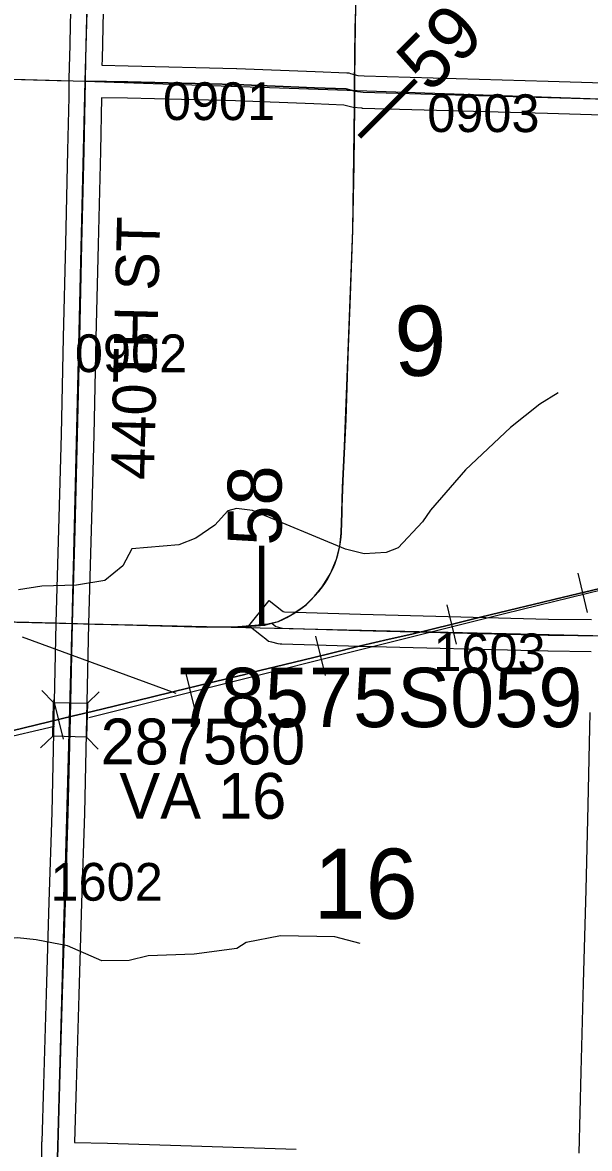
# Model space of a CAD drawing. Extents: x -132.8 to -73.3, y -60 to -26.
# Drawn here: x -96.035 to -94.984, y -42.024 to -39.937 of the extents above; entities that cross this region are included whole.
import ezdxf

# ---------------------------------------------------------------- set-up
doc = ezdxf.new("R2010")
doc.units = 0
for name, color, linetype in [('tdCoHydroRiver', 7, 'Continuous'), ('tdCoPriCL', 7, 'Continuous'), ('tdCoPrimary', 7, 'Continuous'), ('tdCoPriNonDiv', 7, 'Continuous'), ('tdCoPriNonDivCL', 7, 'Continuous'), ('tdCoRRCL', 7, 'Continuous'), ('tdCoSecRdNmbr', 7, 'Continuous'), ('tdCoSecRdTxt', 7, 'Continuous'), ('tdCoSecRteBand', 7, 'Continuous'), ('tdCoSecRteCL', 7, 'Continuous'), ('tdCoSectLine', 7, 'Continuous'), ('tdCoSectLinePart', 7, 'Continuous'), ('tdCoSectNmbr', 7, 'Continuous'), ('tdCoStrucPriMaintName', 7, 'Continuous'), ('tdCoStrucSec', 7, 'Continuous'), ('tdCoStrucSecCoName', 7, 'Continuous'), ('tdCoStrucSecFHWANum', 7, 'Continuous'), ('tdCoSurfConc', 7, 'Continuous'), ('tdCoSurfEarth', 7, 'Continuous'), ('tdCoSurfGravel', 7, 'Continuous'), ('tdStHwyPriRefPost1', 7, 'Continuous')]:
    doc.layers.add(name, color=color, linetype=linetype)

msp = doc.modelspace()

# ---------------------------------------------------------------- linework, layer by layer
at = {"layer": 'tdCoHydroRiver'}
for points in [[(-95.042, -40.6234), (-95.0756, -40.6448), (-95.1301, -40.6878), (-95.2138, -40.7665), (-95.2785, -40.8408), (-95.2932, -40.8626), (-95.3384, -40.9106), (-95.3606, -40.9196), (-95.4017, -40.9218), (-95.4362, -40.9132), (-95.6083, -40.8418), (-95.6382, -40.838), (-95.6541, -40.8424), (-95.6783, -40.8687), (-95.7136, -40.8932), (-95.7454, -40.9052), (-95.8323, -40.9128), (-95.8487, -40.944), (-95.8825, -40.9717), (-95.9347, -40.98), (-95.9994, -40.9818), (-96.0422, -40.9888)], [(-95.4089, -41.6441), (-95.456, -41.6321), (-95.5569, -41.63), (-95.6203, -41.6428), (-95.6379, -41.6535), (-95.717, -41.6644), (-95.8023, -41.6674), (-95.8372, -41.6761), (-95.8877, -41.6766), (-95.9518, -41.6485), (-96.01, -41.6378), (-96.0446, -41.6339), (-96.2502, -41.6548), (-96.3147, -41.6456), (-96.392, -41.6423), (-96.4141, -41.6466), (-96.4557, -41.6726), (-96.5153, -41.7297), (-96.5458, -41.7558), (-96.5856, -41.7708), (-96.5999, -41.7784)]]:
    msp.add_lwpolyline(points, dxfattribs=at)
at = {"layer": 'tdCoPriCL'}
msp.add_lwpolyline([(-96.0678, -41.0479), (-95.993, -41.0501), (-95.9551, -41.0506), (-95.943, -41.051), (-95.9008, -41.0525), (-95.7807, -41.0548), (-95.6914, -41.0577), (-95.6675, -41.0575), (-95.6436, -41.0572), (-95.6042, -41.0544), (-95.58, -41.052), (-95.5734, -41.0504), (-95.5607, -41.0474), (-95.5529, -41.0439), (-95.5452, -41.0401), (-95.5377, -41.0359), (-95.5304, -41.0315), (-95.5233, -41.0267), (-95.5164, -41.0217), (-95.5097, -41.0163), (-95.5015, -41.0085), (-95.4937, -41.0003), (-95.4862, -40.9918), (-95.4791, -40.983), (-95.4737, -40.9751), (-95.4687, -40.9669), (-95.4641, -40.9585), (-95.46, -40.9498), (-95.4562, -40.941), (-95.453, -40.932), (-95.4506, -40.924), (-95.4486, -40.916), (-95.4469, -40.9078), (-95.4456, -40.8996), (-95.4447, -40.8914), (-95.4441, -40.8831), (-95.4429, -40.8454), (-95.4414, -40.7988), (-95.4352, -40.6723), (-95.4313, -40.5544), (-95.4271, -40.4439), (-95.4226, -40.3221), (-95.4204, -40.201), (-95.4194, -40.092), (-95.4193, -40.0646), (-95.4189, -39.9924), (-95.4167, -39.8836)], dxfattribs=at)
at = {"layer": 'tdCoPrimary'}
msp.add_line((-95.4425, -40.8454), (-95.4422, -40.8359), dxfattribs=at)
msp.add_line((-95.4425, -40.8454), (-95.4422, -40.8359), dxfattribs=at)
for points in [[(-96.0674, -41.0479), (-95.9927, -41.0501), (-95.9547, -41.0506), (-95.9426, -41.051), (-95.9004, -41.0525), (-95.7803, -41.0548), (-95.6911, -41.0577), (-95.6432, -41.0572), (-95.6015, -41.0555), (-95.5855, -41.054), (-95.5729, -41.0507), (-95.5604, -41.0474), (-95.5525, -41.0439), (-95.5449, -41.0401), (-95.5374, -41.0359), (-95.53, -41.0315), (-95.5229, -41.0267), (-95.516, -41.0217), (-95.5093, -41.0163), (-95.5011, -41.0085), (-95.4933, -41.0003), (-95.4858, -40.9918), (-95.4787, -40.983), (-95.4733, -40.9751), (-95.4683, -40.9669), (-95.4637, -40.9585), (-95.4596, -40.9498), (-95.4559, -40.941), (-95.4526, -40.932), (-95.4502, -40.924), (-95.4482, -40.916), (-95.4465, -40.9078), (-95.4452, -40.8996), (-95.4443, -40.8914), (-95.4437, -40.8831), (-95.4425, -40.8454), (-95.4422, -40.8359), (-95.441, -40.7988), (-95.4348, -40.6723), (-95.4309, -40.5544), (-95.4267, -40.4439), (-95.4223, -40.3221), (-95.42, -40.201), (-95.4191, -40.092), (-95.4189, -40.0646), (-95.4186, -39.9924), (-95.4163, -39.8836)], [(-95.4422, -40.8359), (-95.441, -40.7988), (-95.4348, -40.6723), (-95.4309, -40.5544), (-95.4267, -40.4439), (-95.4223, -40.3221), (-95.42, -40.201), (-95.4191, -40.092), (-95.4189, -40.0646), (-95.4186, -39.9924), (-95.4163, -39.8836)], [(-95.4422, -40.8359), (-95.441, -40.7988), (-95.4348, -40.6723), (-95.4309, -40.5544), (-95.4267, -40.4439), (-95.4223, -40.3221), (-95.42, -40.201), (-95.4191, -40.092), (-95.4189, -40.0646), (-95.4186, -39.9924), (-95.4163, -39.8836)], [(-96.0674, -41.0479), (-95.9927, -41.0501), (-95.9547, -41.0506), (-95.9426, -41.051), (-95.9004, -41.0525), (-95.7803, -41.0548), (-95.6911, -41.0577), (-95.6432, -41.0572), (-95.6015, -41.0555), (-95.5855, -41.054), (-95.5729, -41.0507), (-95.5604, -41.0474), (-95.5525, -41.0439), (-95.5449, -41.0401), (-95.5374, -41.0359), (-95.53, -41.0315), (-95.5229, -41.0267), (-95.516, -41.0217), (-95.5093, -41.0163), (-95.5011, -41.0085), (-95.4933, -41.0003), (-95.4858, -40.9918), (-95.4787, -40.983), (-95.4733, -40.9751), (-95.4683, -40.9669), (-95.4637, -40.9585), (-95.4596, -40.9498), (-95.4559, -40.941), (-95.4526, -40.932), (-95.4502, -40.924), (-95.4482, -40.916), (-95.4465, -40.9078), (-95.4452, -40.8996), (-95.4443, -40.8914), (-95.4437, -40.8831), (-95.4425, -40.8454)], [(-96.0674, -41.0479), (-95.9927, -41.0501), (-95.9547, -41.0506), (-95.9426, -41.051), (-95.9004, -41.0525), (-95.7803, -41.0548), (-95.6911, -41.0577), (-95.6432, -41.0572), (-95.6015, -41.0555), (-95.5855, -41.054), (-95.5729, -41.0507), (-95.5604, -41.0474), (-95.5525, -41.0439), (-95.5449, -41.0401), (-95.5374, -41.0359), (-95.53, -41.0315), (-95.5229, -41.0267), (-95.516, -41.0217), (-95.5093, -41.0163), (-95.5011, -41.0085), (-95.4933, -41.0003), (-95.4858, -40.9918), (-95.4787, -40.983), (-95.4733, -40.9751), (-95.4683, -40.9669), (-95.4637, -40.9585), (-95.4596, -40.9498), (-95.4559, -40.941), (-95.4526, -40.932), (-95.4502, -40.924), (-95.4482, -40.916), (-95.4465, -40.9078), (-95.4452, -40.8996), (-95.4443, -40.8914), (-95.4437, -40.8831), (-95.4425, -40.8454)]]:
    msp.add_lwpolyline(points, dxfattribs=at)
at = {"layer": 'tdCoPriNonDiv'}
msp.add_lwpolyline([(-96.1371, -41.0466), (-95.9551, -41.0506), (-95.6914, -41.0577), (-95.6436, -41.0572), (-95.6042, -41.0544), (-95.58, -41.052), (-95.5607, -41.0474), (-95.5377, -41.0359), (-95.5164, -41.0217), (-95.5097, -41.0163), (-95.5015, -41.0085), (-95.4937, -41.0003), (-95.4791, -40.983), (-95.4641, -40.9585), (-95.453, -40.932), (-95.4469, -40.9078), (-95.4441, -40.8831), (-95.4226, -40.3221), (-95.4194, -40.092), (-95.4162, -39.8392), (-95.393, -39.0804), (-95.3824, -38.6042), (-95.3667, -37.9036)], dxfattribs=at)
at = {"layer": 'tdCoPriNonDivCL'}
msp.add_lwpolyline([(-96.0678, -41.0479), (-95.993, -41.0501), (-95.9551, -41.0506), (-95.943, -41.051), (-95.9008, -41.0525), (-95.7807, -41.0548), (-95.6914, -41.0577), (-95.6436, -41.0572), (-95.6019, -41.0555), (-95.5859, -41.054), (-95.5733, -41.0507), (-95.5607, -41.0474), (-95.5529, -41.0439), (-95.5452, -41.0401), (-95.5377, -41.0359), (-95.5304, -41.0315), (-95.5233, -41.0267), (-95.5164, -41.0217), (-95.5097, -41.0163), (-95.5015, -41.0085), (-95.4937, -41.0003), (-95.4862, -40.9918), (-95.4791, -40.983), (-95.4737, -40.9751), (-95.4687, -40.9669), (-95.4641, -40.9585), (-95.46, -40.9498), (-95.4562, -40.941), (-95.453, -40.932), (-95.4506, -40.924), (-95.4486, -40.916), (-95.4469, -40.9078), (-95.4456, -40.8996), (-95.4447, -40.8914), (-95.4441, -40.8831), (-95.4429, -40.8454), (-95.4414, -40.7988), (-95.4352, -40.6723), (-95.4313, -40.5544), (-95.4271, -40.4439), (-95.4226, -40.3221), (-95.4204, -40.201), (-95.4194, -40.092), (-95.4193, -40.0646), (-95.4189, -39.9924), (-95.4167, -39.8836)], dxfattribs=at)
msp.add_lwpolyline([(-96.0678, -41.0479), (-95.993, -41.0501), (-95.9551, -41.0506), (-95.943, -41.051), (-95.9008, -41.0525), (-95.7807, -41.0548), (-95.6914, -41.0577), (-95.6436, -41.0572), (-95.6019, -41.0555), (-95.5859, -41.054), (-95.5733, -41.0507), (-95.5607, -41.0474), (-95.5529, -41.0439), (-95.5452, -41.0401), (-95.5377, -41.0359), (-95.5304, -41.0315), (-95.5233, -41.0267), (-95.5164, -41.0217), (-95.5097, -41.0163), (-95.5015, -41.0085), (-95.4937, -41.0003), (-95.4862, -40.9918), (-95.4791, -40.983), (-95.4737, -40.9751), (-95.4687, -40.9669), (-95.4641, -40.9585), (-95.46, -40.9498), (-95.4562, -40.941), (-95.453, -40.932), (-95.4506, -40.924), (-95.4486, -40.916), (-95.4469, -40.9078), (-95.4456, -40.8996), (-95.4447, -40.8914), (-95.4441, -40.8831), (-95.4429, -40.8454), (-95.4414, -40.7988), (-95.4352, -40.6723), (-95.4313, -40.5544), (-95.4271, -40.4439), (-95.4226, -40.3221), (-95.4204, -40.201), (-95.4194, -40.092), (-95.4193, -40.0646), (-95.4189, -39.9924), (-95.4167, -39.8836)], dxfattribs=at)
at = {"layer": 'tdCoRRCL'}
for p, q in [((-95.0052, -40.9576), (-94.9881, -41.0306)), ((-95.9122, -41.2256), (-95.1415, -41.0329)), ((-95.2484, -41.0166), (-95.2308, -41.0895)), ((-95.4915, -41.0749), (-95.4738, -41.1478)), ((-95.7344, -41.134), (-95.7167, -41.2069)), ((-95.9775, -41.1926), (-95.9597, -41.2655)), ((-97.1091, -41.5028), (-95.9757, -41.2417))]:
    msp.add_line(p, q, dxfattribs=at)
for points in [[(-95.1415, -41.0329), (-94.8688, -40.9659), (-94.6671, -40.9037), (-93.8681, -40.6358)], [(-96.0549, -41.2501), (-95.9407, -41.2222), (-95.9058, -41.2143), (-95.7962, -41.1875), (-95.7539, -41.1773), (-95.6877, -41.1612), (-95.6227, -41.1455), (-95.6079, -41.1415), (-95.5513, -41.1278), (-95.5489, -41.1272), (-95.4948, -41.1143), (-95.4643, -41.1069), (-95.4081, -41.0927), (-95.3553, -41.0799), (-95.3128, -41.0707), (-95.2377, -41.0526), (-95.186, -41.0394), (-95.1165, -41.0228), (-95.1012, -41.0191), (-95.0725, -41.0121), (-95.0476, -41.006), (-94.9513, -40.9834)], [(-94.9513, -40.9834), (-95.0476, -41.006), (-95.0725, -41.0121), (-95.1012, -41.0191), (-95.1165, -41.0228), (-95.186, -41.0394), (-95.2377, -41.0526), (-95.3128, -41.0707), (-95.3553, -41.0799), (-95.4081, -41.0927), (-95.4643, -41.1069), (-95.4948, -41.1143), (-95.5489, -41.1272), (-95.5513, -41.1278), (-95.6079, -41.1415), (-95.6227, -41.1455), (-95.6877, -41.1612), (-95.7539, -41.1773), (-95.7962, -41.1875), (-95.9058, -41.2143), (-95.9407, -41.2222), (-96.0549, -41.2501)]]:
    msp.add_lwpolyline(points, dxfattribs=at)
at = {"layer": 'tdCoSecRteBand'}
for points in [[(-95.9995, -42.0419), (-95.9989, -42.0121), (-95.9987, -42.0121), (-95.9986, -42.0118), (-95.9956, -41.9058), (-95.9956, -41.9058), (-95.9956, -41.9058), (-95.9906, -41.7374), (-95.9906, -41.7374), (-95.9906, -41.7374), (-95.9854, -41.567), (-95.9854, -41.567), (-95.9854, -41.5669), (-95.9803, -41.4014), (-95.9763, -41.2249), (-95.9726, -41.0504), (-95.9726, -41.0502), (-95.9726, -41.0501), (-95.9674, -40.8766), (-95.963, -40.7006), (-95.9588, -40.5211), (-95.9549, -40.347), (-95.9549, -40.347), (-95.9549, -40.3469), (-95.9507, -40.1744), (-95.9488, -40.0754), (-95.9483, -40.0455), (-95.9478, -40.0155), (-95.9477, -40.0155), (-95.9477, -40.0154), (-95.9475, -40.0036), (-95.9475, -40.0035), (-95.9475, -40.0035), (-95.9435, -39.8257)], [(-95.8835, -39.827), (-95.8875, -40.0048), (-95.8877, -40.0164), (-95.8394, -40.0172), (-95.8393, -40.0172), (-95.8392, -40.0172), (-95.6384, -40.0221), (-95.6382, -40.0221), (-95.6379, -40.0221), (-95.4925, -40.0281), (-95.4336, -40.0303), (-95.4302, -40.0304), (-95.4269, -40.0313), (-95.4134, -40.035), (-95.4014, -40.0362), (-95.06, -40.046), (-94.9575, -40.0489), (-94.957, -40.0489), (-94.957, -40.0484), (-94.9554, -40.0137), (-94.9504, -39.8765)], [(-94.9598, -40.1089), (-95.0617, -40.106), (-95.0617, -40.106), (-95.0617, -40.106), (-95.4043, -40.0962), (-95.4054, -40.0961), (-95.4065, -40.096), (-95.422, -40.0944), (-95.4244, -40.0941), (-95.4268, -40.0935), (-95.4393, -40.0901), (-95.4948, -40.088), (-95.4948, -40.088), (-95.4949, -40.088), (-95.6401, -40.0821), (-95.8405, -40.0772), (-95.8888, -40.0764), (-95.8907, -40.1756), (-95.8907, -40.1757), (-95.8907, -40.1758), (-95.8949, -40.3484), (-95.8988, -40.5225), (-95.8988, -40.5225), (-95.8988, -40.5225), (-95.903, -40.702), (-95.903, -40.702), (-95.903, -40.7021), (-95.9075, -40.8781), (-95.9075, -40.8782), (-95.9075, -40.8783), (-95.9126, -41.0518), (-95.9163, -41.2262), (-95.9163, -41.2262), (-95.9163, -41.2263), (-95.9203, -41.4028), (-95.9203, -41.403), (-95.9203, -41.4031), (-95.9255, -41.5688), (-95.9307, -41.7392), (-95.9356, -41.9076), (-95.9387, -42.0133), (-95.8776, -42.0146), (-95.8774, -42.0146), (-95.8773, -42.0147), (-95.5274, -42.0255)], [(-94.9807, -41.1037), (-95.0603, -41.1027), (-95.0605, -41.1027), (-95.0607, -41.1027), (-95.4102, -41.0939), (-95.4102, -41.0939), (-95.4103, -41.0939), (-95.5543, -41.0897), (-95.5575, -41.0896), (-95.5607, -41.0888), (-95.5726, -41.0858), (-95.5789, -41.0842), (-95.584, -41.0802), (-95.5916, -41.0742), (-95.6151, -41.0555), (-95.5778, -41.0085), (-95.5543, -41.0272), (-95.5518, -41.0292), (-95.5493, -41.0298), (-95.4086, -41.0339), (-95.0594, -41.0428), (-94.9798, -41.0437)], [(-95.003, -42.0331), (-94.9988, -41.8824), (-94.9946, -41.718), (-94.9946, -41.718), (-94.9946, -41.718), (-94.9901, -41.5451), (-94.9862, -41.3881), (-94.9823, -41.2161)]]:
    msp.add_lwpolyline(points, dxfattribs=at)
at = {"layer": 'tdCoSecRteCL'}
for points in [[(-95.9183, -40.046), (-95.9175, -40.0041), (-95.9135, -39.8263), (-95.9096, -39.6545), (-95.9054, -39.4868), (-95.9012, -39.3329), (-95.8997, -39.3122), (-95.898, -39.307), (-95.895, -39.304), (-95.8891, -39.3013), (-95.8704, -39.3013), (-95.7154, -39.3057), (-95.48, -39.3124), (-95.3996, -39.3149)], [(-95.9695, -42.0427), (-95.9656, -41.9067), (-95.9606, -41.7383), (-95.9555, -41.5679), (-95.9503, -41.4022), (-95.9463, -41.2256), (-95.9426, -41.051), (-95.9375, -40.8774), (-95.933, -40.7013), (-95.9288, -40.5218), (-95.9249, -40.3477), (-95.9207, -40.175), (-95.9183, -40.046)], [(-95.9183, -40.046), (-95.8399, -40.0472), (-95.6392, -40.0521), (-95.4937, -40.058), (-95.4347, -40.0603), (-95.4189, -40.0646), (-95.4034, -40.0662), (-95.0609, -40.076), (-94.9284, -40.0798)], [(-95.5729, -41.0507), (-95.5654, -41.0567), (-95.5534, -41.0597), (-95.4094, -41.0639), (-95.06, -41.0727), (-94.9503, -41.074)]]:
    msp.add_lwpolyline(points, dxfattribs=at)
at = {"layer": 'tdCoSectLine'}
for points in [[(-95.9186, -40.046), (-95.8911, -39.0794)], [(-96.9192, -40.0179), (-95.9186, -40.046)], [(-95.943, -41.051), (-95.9186, -40.046)], [(-95.9186, -40.046), (-94.9288, -40.0798)], [(-96.9498, -41.0246), (-95.943, -41.051)], [(-95.9699, -42.0427), (-95.943, -41.051)], [(-95.943, -41.051), (-94.9506, -41.074)]]:
    msp.add_lwpolyline(points, dxfattribs=at)
at = {"layer": 'tdCoSectLinePart'}
for points in [[(-96.9192, -40.0179), (-95.9483, -40.0451)], [(-96.3495, -41.0404), (-95.973, -41.0502)], [(-95.9124, -41.0517), (-95.6114, -41.0587)]]:
    msp.add_lwpolyline(points, dxfattribs=at)
at = {"layer": 'tdCoStrucPriMaintName'}
msp.add_line((-95.7498, -41.1807), (-96.0348, -41.0762), dxfattribs=at)
msp.add_line((-95.7498, -41.1807), (-96.0348, -41.0762), dxfattribs=at)
msp.add_line((-95.7498, -41.1807), (-96.0348, -41.0762), dxfattribs=at)
at = {"layer": 'tdCoStrucSec'}
for points in [[(-95.999, -41.1751), (-95.9774, -41.1977), (-95.9148, -41.1991)], [(-95.8927, -41.1779), (-95.9148, -41.1991), (-95.9162, -41.2616)], [(-96.0014, -41.2818), (-95.9788, -41.2602), (-95.9774, -41.1977)], [(-95.8946, -41.2842), (-95.9162, -41.2616), (-95.9788, -41.2602)]]:
    msp.add_lwpolyline(points, dxfattribs=at)
at = {"layer": 'tdCoSurfConc'}
msp.add_lwpolyline([(-95.5729, -41.0507), (-95.5654, -41.0567), (-95.5534, -41.0597), (-95.4094, -41.0639), (-95.06, -41.0727), (-94.9503, -41.074), (-94.6383, -41.0777), (-94.381, -41.0816), (-94.1529, -41.0883), (-93.9474, -41.0947), (-93.6795, -41.1031), (-93.4333, -41.1112), (-93.2003, -41.1154), (-93.0008, -41.1196), (-92.9522, -41.1202), (-92.7537, -41.1226), (-92.4415, -41.127), (-92.2676, -41.1312), (-91.9438, -41.1398), (-91.4617, -41.1512), (-91.0233, -41.1623)], dxfattribs=at)
at = {"layer": 'tdCoSurfEarth'}
msp.add_lwpolyline([(-95.4189, -40.0646), (-95.4347, -40.0603), (-95.4937, -40.058), (-95.6392, -40.0521), (-95.8399, -40.0472), (-95.9183, -40.046), (-95.9175, -40.0041), (-95.9135, -39.8263), (-95.9096, -39.6545), (-95.9054, -39.4868), (-95.9012, -39.3329), (-95.8997, -39.3122), (-95.898, -39.307), (-95.895, -39.304), (-95.8891, -39.3013), (-95.8704, -39.3013), (-95.7154, -39.3057)], dxfattribs=at)
at = {"layer": 'tdCoSurfGravel'}
for points in [[(-95.9695, -42.0427), (-95.9656, -41.9067), (-95.9606, -41.7383), (-95.9555, -41.5679), (-95.9503, -41.4022), (-95.9463, -41.2256), (-95.9426, -41.051), (-95.9375, -40.8774), (-95.933, -40.7013), (-95.9288, -40.5218), (-95.9249, -40.3477), (-95.9207, -40.175), (-95.9183, -40.046)], [(-95.4189, -40.0646), (-95.4034, -40.0662), (-95.0609, -40.076), (-94.9284, -40.0798), (-94.8855, -40.081), (-94.5531, -40.0879), (-94.1016, -40.0955), (-93.926, -40.0986), (-93.8772, -40.0995), (-93.616, -40.1064), (-93.2819, -40.1157), (-92.9313, -40.1251)]]:
    msp.add_lwpolyline(points, dxfattribs=at)

# ---------------------------------------------------------------- texts
at = {"layer": 'tdCoSecRdNmbr'}
for s, rotation, p in [('0901', 359.9279, (-95.7748, -40.1178)), ('0903', 359.9283, (-95.2846, -40.14)), ('0902', 359.9278, (-95.938, -40.5851)), ('1603', 359.9282, (-95.2733, -41.1394)), ('1602', 359.9278, (-95.9832, -41.5649))]:
    msp.add_text(s, height=0.07, rotation=rotation, dxfattribs=at).set_placement(p)
at = {"layer": 'tdCoSecRdTxt'}
msp.add_text('440TH ST', height=0.08, rotation=88.6204, dxfattribs=at).set_placement((-95.7914, -40.7855))
at = {"layer": 'tdCoSectNmbr'}
for s, rotation, p in [('9', 359.9281, (-95.3459, -40.592)), ('16', 359.928, (-95.4955, -41.5983))]:
    msp.add_text(s, height=0.13, rotation=rotation, dxfattribs=at).set_placement(p)
at = {"layer": 'tdCoStrucPriMaintName'}
msp.add_text('78575S059', height=0.11, dxfattribs=at).set_placement((-95.7493, -41.2433))
msp.add_text('78575S059', height=0.11, dxfattribs=at).set_placement((-95.7493, -41.2433))
msp.add_text('78575S059', height=0.11, dxfattribs=at).set_placement((-95.7493, -41.2433))
at = {"layer": 'tdCoStrucSecCoName'}
msp.add_text('VA 16', height=0.085, dxfattribs=at).set_placement((-95.8555, -41.4132))
at = {"layer": 'tdCoStrucSecFHWANum'}
msp.add_text('287560', height=0.085, dxfattribs=at).set_placement((-95.8901, -41.3124))
at = {"layer": 'tdStHwyPriRefPost1'}
for s, rotation, p in [('‒‒59', 45, (-95.3845, -40.1752)), ('‒‒58', 90, (-95.5546, -41.0556))]:
    msp.add_text(s, height=0.1, rotation=rotation, dxfattribs=at).set_placement(p)

doc.saveas('drawing.dxf')
